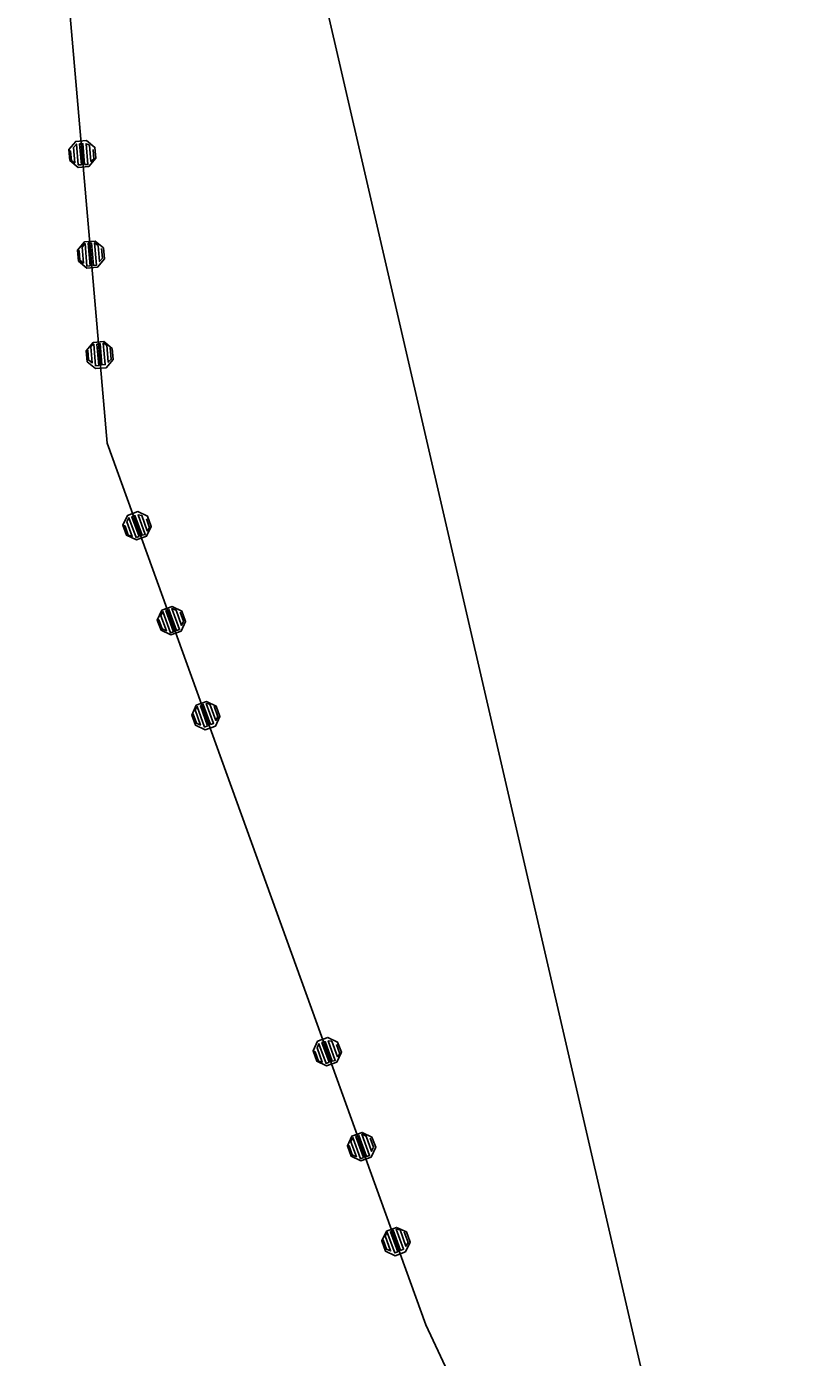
# Model space of a CAD drawing. Extents: x -266179 to -264727, y -1243225 to -1241702.
# Drawn here: x -266175.3 to -266156.34, y -1242602.82 to -1242569.75 of the extents above; entities that cross this region are included whole.
import ezdxf

# ---------------------------------------------------------------- set-up
doc = ezdxf.new("R2010")
doc.units = 0
for name, color, linetype in [('Vrstva 1', 7, 'Continuous'), ('Vrstva 19', 7, 'Continuous'), ('Vrstva 21', 7, 'Continuous')]:
    doc.layers.add(name, color=color, linetype=linetype)

msp = doc.modelspace()

# ---------------------------------------------------------------- linework, layer by layer
at = {"layer": 'Vrstva 1'}
for p, q in [((-266173.3, -1242580.1), (-266175.3, -1242556.9)), ((-266170.47, -1242557.92), (-266158.73, -1242608.7)), ((-266165.38, -1242602.01), (-266173.3, -1242580.1)), ((-266156.34, -1242621.33), (-266165.38, -1242602.01))]:
    msp.add_line(p, q, dxfattribs=at)
at = {"layer": 'Vrstva 19'}
for p, q in [((-266173.3, -1242580.1), (-266175.3, -1242556.9)), ((-266165.38, -1242602.01), (-266173.3, -1242580.1)), ((-266156.34, -1242621.33), (-266165.38, -1242602.01))]:
    msp.add_line(p, q, dxfattribs=at)
for points in [[(-266174.251, -1242572.805), (-266174.078, -1242572.599), (-266173.809, -1242572.576), (-266173.603, -1242572.749), (-266173.58, -1242573.018), (-266173.753, -1242573.223), (-266174.022, -1242573.247), (-266174.227, -1242573.074), (-266174.251, -1242572.805), (-266174.207, -1242572.841), (-266174.187, -1242573.08), (-266174.102, -1242573.133), (-266174.135, -1242572.755), (-266174.062, -1242572.668), (-266174.017, -1242573.186), (-266173.937, -1242573.179), (-266173.982, -1242572.661), (-266173.902, -1242572.654), (-266173.858, -1242573.172), (-266173.777, -1242573.175), (-266173.822, -1242572.657), (-266173.739, -1242572.69), (-266173.703, -1242573.099), (-266173.628, -1242573.042), (-266173.649, -1242572.803)], [(-266174.035, -1242575.305), (-266173.862, -1242575.1), (-266173.593, -1242575.077), (-266173.387, -1242575.249), (-266173.364, -1242575.518), (-266173.537, -1242575.724), (-266173.806, -1242575.747), (-266174.011, -1242575.574), (-266174.035, -1242575.305), (-266173.994, -1242575.312), (-266173.973, -1242575.551), (-266173.887, -1242575.624), (-266173.921, -1242575.225), (-266173.848, -1242575.139), (-266173.8, -1242575.697), (-266173.72, -1242575.69), (-266173.768, -1242575.132), (-266173.689, -1242575.125), (-266173.641, -1242575.683), (-266173.561, -1242575.676), (-266173.609, -1242575.118), (-266173.522, -1242575.191), (-266173.488, -1242575.589), (-266173.415, -1242575.503), (-266173.436, -1242575.264)], [(-266173.818, -1242577.806), (-266173.646, -1242577.6), (-266173.377, -1242577.577), (-266173.171, -1242577.75), (-266173.148, -1242578.019), (-266173.321, -1242578.225), (-266173.59, -1242578.248), (-266173.795, -1242578.075), (-266173.818, -1242577.806), (-266173.779, -1242577.793), (-266173.759, -1242578.032), (-266173.672, -1242578.105), (-266173.707, -1242577.706), (-266173.632, -1242577.639), (-266173.586, -1242578.177), (-266173.506, -1242578.171), (-266173.552, -1242577.643), (-266173.473, -1242577.626), (-266173.427, -1242578.154), (-266173.347, -1242578.147), (-266173.393, -1242577.619), (-266173.309, -1242577.662), (-266173.272, -1242578.09), (-266173.198, -1242578.013), (-266173.222, -1242577.735)], [(-266172.905, -1242582.137), (-266172.791, -1242581.894), (-266172.537, -1242581.802), (-266172.294, -1242581.916), (-266172.202, -1242582.17), (-266172.316, -1242582.413), (-266172.57, -1242582.505), (-266172.813, -1242582.391), (-266172.905, -1242582.137), (-266172.854, -1242582.161), (-266172.772, -1242582.387), (-266172.676, -1242582.416), (-266172.806, -1242582.059), (-266172.758, -1242581.956), (-266172.581, -1242582.445), (-266172.505, -1242582.418), (-266172.682, -1242581.929), (-266172.607, -1242581.902), (-266172.43, -1242582.391), (-266172.352, -1242582.373), (-266172.529, -1242581.884), (-266172.44, -1242581.894), (-266172.3, -1242582.28), (-266172.242, -1242582.206), (-266172.324, -1242581.98)], [(-266172.051, -1242584.497), (-266171.937, -1242584.254), (-266171.683, -1242584.162), (-266171.44, -1242584.276), (-266171.348, -1242584.53), (-266171.462, -1242584.773), (-266171.716, -1242584.865), (-266171.959, -1242584.751), (-266172.051, -1242584.497), (-266172.01, -1242584.493), (-266171.928, -1242584.719), (-266171.826, -1242584.767), (-266171.962, -1242584.391), (-266171.914, -1242584.288), (-266171.723, -1242584.815), (-266171.648, -1242584.788), (-266171.839, -1242584.261), (-266171.763, -1242584.234), (-266171.573, -1242584.76), (-266171.498, -1242584.733), (-266171.688, -1242584.207), (-266171.586, -1242584.255), (-266171.45, -1242584.631), (-266171.402, -1242584.528), (-266171.483, -1242584.303)], [(-266171.197, -1242586.858), (-266171.083, -1242586.614), (-266170.829, -1242586.522), (-266170.585, -1242586.636), (-266170.494, -1242586.89), (-266170.608, -1242587.134), (-266170.862, -1242587.225), (-266171.105, -1242587.111), (-266171.197, -1242586.858), (-266171.162, -1242586.835), (-266171.081, -1242587.06), (-266170.978, -1242587.108), (-266171.114, -1242586.732), (-266171.06, -1242586.648), (-266170.876, -1242587.156), (-266170.801, -1242587.129), (-266170.981, -1242586.631), (-266170.909, -1242586.594), (-266170.729, -1242587.092), (-266170.654, -1242587.065), (-266170.834, -1242586.567), (-266170.742, -1242586.587), (-266170.595, -1242586.991), (-266170.544, -1242586.898), (-266170.639, -1242586.635)], [(-266168.18, -1242595.207), (-266168.066, -1242594.964), (-266167.812, -1242594.872), (-266167.569, -1242594.986), (-266167.477, -1242595.24), (-266167.591, -1242595.483), (-266167.845, -1242595.575), (-266168.089, -1242595.461), (-266168.18, -1242595.207), (-266168.129, -1242595.231), (-266168.047, -1242595.457), (-266167.952, -1242595.486), (-266168.081, -1242595.128), (-266168.033, -1242595.026), (-266167.856, -1242595.515), (-266167.781, -1242595.488), (-266167.958, -1242594.999), (-266167.883, -1242594.972), (-266167.706, -1242595.461), (-266167.627, -1242595.443), (-266167.804, -1242594.954), (-266167.715, -1242594.964), (-266167.576, -1242595.35), (-266167.518, -1242595.275), (-266167.599, -1242595.05)], [(-266167.326, -1242597.567), (-266167.212, -1242597.324), (-266166.958, -1242597.232), (-266166.715, -1242597.346), (-266166.623, -1242597.6), (-266166.737, -1242597.843), (-266166.991, -1242597.935), (-266167.234, -1242597.821), (-266167.326, -1242597.567), (-266167.285, -1242597.563), (-266167.204, -1242597.789), (-266167.101, -1242597.837), (-266167.237, -1242597.461), (-266167.189, -1242597.358), (-266166.999, -1242597.885), (-266166.924, -1242597.857), (-266167.114, -1242597.331), (-266167.039, -1242597.304), (-266166.848, -1242597.83), (-266166.773, -1242597.803), (-266166.964, -1242597.276), (-266166.861, -1242597.324), (-266166.725, -1242597.701), (-266166.677, -1242597.598), (-266166.759, -1242597.372)], [(-266166.472, -1242599.927), (-266166.358, -1242599.684), (-266166.104, -1242599.592), (-266165.861, -1242599.706), (-266165.769, -1242599.96), (-266165.883, -1242600.203), (-266166.137, -1242600.295), (-266166.38, -1242600.181), (-266166.472, -1242599.927), (-266166.438, -1242599.904), (-266166.356, -1242600.13), (-266166.254, -1242600.178), (-266166.39, -1242599.802), (-266166.335, -1242599.718), (-266166.151, -1242600.226), (-266166.076, -1242600.199), (-266166.257, -1242599.7), (-266166.185, -1242599.664), (-266166.004, -1242600.162), (-266165.929, -1242600.135), (-266166.11, -1242599.637), (-266166.017, -1242599.656), (-266165.871, -1242600.061), (-266165.82, -1242599.968), (-266165.915, -1242599.704)]]:
    msp.add_lwpolyline(points, dxfattribs=at)
at = {"layer": 'Vrstva 21'}
for p, q in [((-266173.3, -1242580.1), (-266175.3, -1242556.9)), ((-266165.38, -1242602.01), (-266173.3, -1242580.1)), ((-266156.34, -1242621.33), (-266165.38, -1242602.01))]:
    msp.add_line(p, q, dxfattribs=at)

doc.saveas('drawing.dxf')
